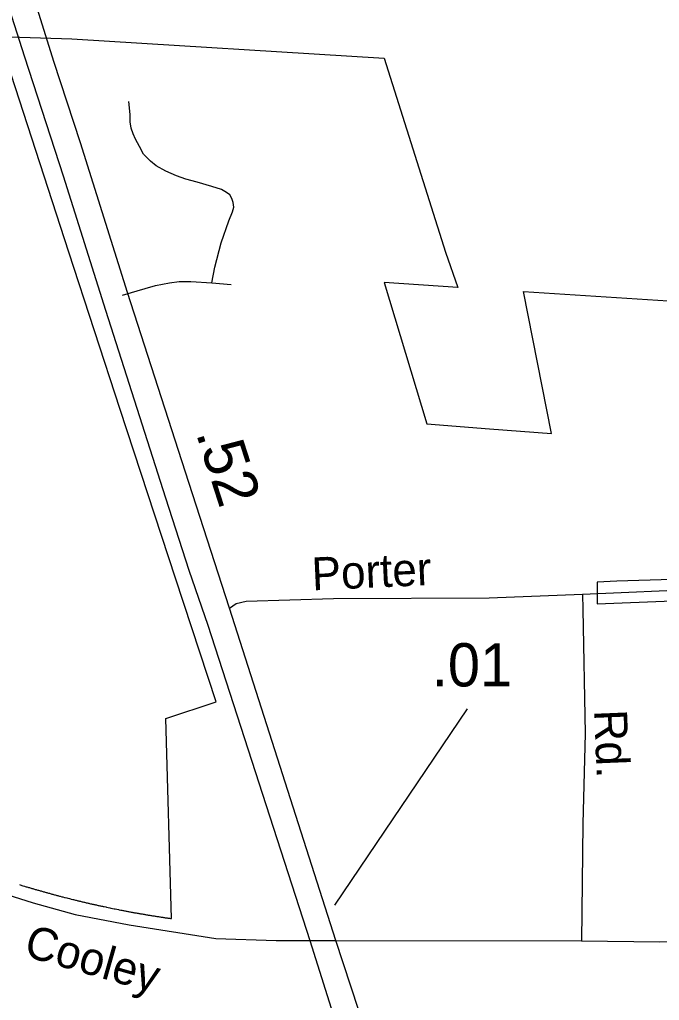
# Model space of a CAD drawing. Extents: x 2220236 to 2384410, y 720751 to 894131.
# Drawn here: x 2346526 to 2348374, y 785418 to 788250 of the extents above; entities that cross this region are included whole.
import ezdxf

# ---------------------------------------------------------------- set-up
doc = ezdxf.new("R2010")
doc.units = 0
doc.layers.add('Default', color=7, linetype='Continuous')

msp = doc.modelspace()

# ---------------------------------------------------------------- linework, layer by layer
at = {"layer": 'Default'}
for p, q in [((2347081.5, 787490.5), (2347136.8, 787485.5)), ((2347436.4, 785693.1), (2347819.4, 786260.1))]:
    msp.add_line(p, q, dxfattribs=at)
for points in [[(2346210.2, 789148.9), (2346300.2, 788891.8), (2346389.8, 788611.3), (2346540.8, 788143.2), (2346651.9, 787799.6), (2346774.7, 787411.2), (2346947.6, 786869.7), (2347015.3, 786660.5), (2347069.4, 786501.8), (2347364.1, 785590.9)], [(2347439.5, 785590.9), (2347132.2, 786550.5), (2347015.3, 786913.2), (2346837.7, 787462.6), (2346701.7, 787894.2), (2346625.4, 788129.9), (2346481.2, 788589.6)], [(2346525.8, 785752.1), (2346528.2, 785751.4), (2346530.5, 785750.7), (2346533, 785749.9), (2346535.2, 785749.2), (2346540.2, 785747.8), (2346542.5, 785747.1), (2346545, 785746.3), (2346547.2, 785745.6), (2346549.8, 785744.9), (2346552, 785744.2), (2346554.5, 785743.5), (2346557, 785742.8), (2346559.2, 785742.1), (2346561.8, 785741.4), (2346564, 785740.6), (2346566.5, 785739.9), (2346569, 785739.2), (2346571.2, 785738.6), (2346573.8, 785737.9), (2346576, 785737.2), (2346578.5, 785736.5), (2346581, 785735.8), (2346583.2, 785735.1), (2346585.8, 785734.4), (2346588, 785733.8), (2346590.5, 785733.1), (2346593, 785732.4), (2346595.2, 785731.7), (2346597.8, 785731.1), (2346600.2, 785730.4), (2346602.5, 785729.7), (2346605, 785729), (2346607.2, 785728.4), (2346609.8, 785727.7), (2346612.2, 785727.1), (2346614.5, 785726.4), (2346617, 785725.8), (2346619.5, 785725.1), (2346621.8, 785724.4), (2346624.2, 785723.8), (2346626.8, 785723.1), (2346629, 785722.5), (2346631.5, 785721.8), (2346634, 785721.2), (2346636.2, 785720.6), (2346638.8, 785719.9), (2346641.2, 785719.2), (2346643.5, 785718.6), (2346648.5, 785717.4), (2346650.8, 785716.8), (2346655.8, 785715.5), (2346658, 785714.9), (2346663, 785713.6), (2346665.2, 785713.1), (2346670.2, 785711.8), (2346672.8, 785711.2), (2346675, 785710.6), (2346680, 785709.4), (2346682.2, 785708.8), (2346684.8, 785708.2), (2346687.2, 785707.6), (2346689.5, 785707), (2346692, 785706.4), (2346694.5, 785705.8), (2346697, 785705.2), (2346699.2, 785704.7), (2346701.8, 785704.1), (2346704.2, 785703.5), (2346706.5, 785702.9), (2346709, 785702.4), (2346711.5, 785701.8), (2346714, 785701.2), (2346716.2, 785700.6), (2346718.8, 785700.1), (2346721.2, 785699.5), (2346723.8, 785698.9), (2346726, 785698.4), (2346728.5, 785697.8), (2346731, 785697.2), (2346733.5, 785696.7), (2346735.8, 785696.1), (2346738.2, 785695.6), (2346740.8, 785695.1), (2346743.2, 785694.5), (2346745.5, 785693.9), (2346748, 785693.4), (2346750.5, 785692.9), (2346753, 785692.4), (2346755.2, 785691.8), (2346757.8, 785691.2), (2346760.2, 785690.8), (2346762.8, 785690.2), (2346765.2, 785689.7), (2346767.5, 785689.2), (2346770, 785688.6), (2346775, 785687.6), (2346777.2, 785687.1), (2346782.2, 785686.1), (2346787.2, 785685.1), (2346789.5, 785684.6), (2346794.5, 785683.6), (2346799.5, 785682.6), (2346801.8, 785682.1), (2346806.8, 785681.1), (2346811.8, 785680.1), (2346814, 785679.6), (2346819, 785678.6), (2346821.5, 785678.2), (2346824, 785677.7), (2346826.2, 785677.2), (2346828.8, 785676.8), (2346831.2, 785676.2), (2346833.8, 785675.8), (2346836.2, 785675.4), (2346838.8, 785674.9), (2346841, 785674.4), (2346843.5, 785673.9), (2346846, 785673.5), (2346848.5, 785673.1), (2346851, 785672.6), (2346853.5, 785672.1), (2346855.8, 785671.7), (2346858.2, 785671.2), (2346860.8, 785670.8), (2346863.2, 785670.4), (2346865.8, 785669.9), (2346868.2, 785669.5), (2346870.5, 785669.1), (2346873, 785668.6), (2346875.5, 785668.2), (2346878, 785667.8), (2346880.5, 785667.4), (2346883, 785666.9), (2346885.5, 785666.5), (2346887.8, 785666.1), (2346890.2, 785665.7), (2346892.8, 785665.2), (2346895.2, 785664.9), (2346897.8, 785664.4), (2346900.2, 785664), (2346902.8, 785663.6), (2346905, 785663.2), (2346907.5, 785662.8), (2346910, 785662.4), (2346912.5, 785662), (2346915, 785661.6), (2346917.5, 785661.2), (2346920, 785660.8), (2346922.2, 785660.4), (2346924.8, 785660.1), (2346927.2, 785659.7), (2346929.8, 785659.3), (2346932.2, 785658.9), (2346934.8, 785658.6), (2346937.2, 785658.2), (2346939.8, 785657.8), (2346942.2, 785657.4), (2346944.5, 785657.1), (2346947, 785656.7), (2346949.5, 785656.3), (2346952, 785655.9), (2346954.5, 785655.6), (2346957, 785655.2), (2346959.5, 785654.9), (2346962, 785654.5), (2346964.5, 785654.2), (2346948.5, 786231.7), (2347093.8, 786280.1), (2346976.8, 786636.9), (2346817, 787124.6), (2346668.2, 787578.6), (2346465.5, 788201.5), (2346677, 788194.9), (2347579.2, 788138.8), (2347756, 787579), (2347792, 787476.8), (2347579.2, 787490.9), (2347702.8, 787082.7), (2347883.8, 787069), (2348062, 787055.6), (2347982, 787465.1), (2348399.8, 787438.7)], [(2346525.8, 785752.1), (2346528.2, 785751.4), (2346530.5, 785750.7), (2346533, 785749.9), (2346535.2, 785749.2), (2346540.2, 785747.8), (2346542.5, 785747.1), (2346545, 785746.3), (2346547.2, 785745.6), (2346549.8, 785744.9), (2346552, 785744.2), (2346554.5, 785743.5), (2346557, 785742.8), (2346559.2, 785742.1), (2346561.8, 785741.4), (2346564, 785740.6), (2346566.5, 785739.9), (2346569, 785739.2), (2346571.2, 785738.6), (2346573.8, 785737.9), (2346576, 785737.2), (2346578.5, 785736.5), (2346581, 785735.8), (2346583.2, 785735.1), (2346585.8, 785734.4), (2346588, 785733.8), (2346590.5, 785733.1), (2346593, 785732.4), (2346595.2, 785731.7), (2346597.8, 785731.1), (2346600.2, 785730.4), (2346602.5, 785729.7), (2346605, 785729), (2346607.2, 785728.4), (2346609.8, 785727.7), (2346612.2, 785727.1), (2346614.5, 785726.4), (2346617, 785725.8), (2346619.5, 785725.1), (2346621.8, 785724.4), (2346624.2, 785723.8), (2346626.8, 785723.1), (2346629, 785722.5), (2346631.5, 785721.8), (2346634, 785721.2), (2346636.2, 785720.6), (2346638.8, 785719.9), (2346641.2, 785719.2), (2346643.5, 785718.6), (2346648.5, 785717.4), (2346650.8, 785716.8), (2346655.8, 785715.5), (2346658, 785714.9), (2346663, 785713.6), (2346665.2, 785713.1), (2346670.2, 785711.8), (2346672.8, 785711.2), (2346675, 785710.6), (2346680, 785709.4), (2346682.2, 785708.8), (2346684.8, 785708.2), (2346687.2, 785707.6), (2346689.5, 785707), (2346692, 785706.4), (2346694.5, 785705.8), (2346697, 785705.2), (2346699.2, 785704.7), (2346701.8, 785704.1), (2346704.2, 785703.5), (2346706.5, 785702.9), (2346709, 785702.4), (2346711.5, 785701.8), (2346714, 785701.2), (2346716.2, 785700.6), (2346718.8, 785700.1), (2346721.2, 785699.5), (2346723.8, 785698.9), (2346726, 785698.4), (2346728.5, 785697.8), (2346731, 785697.2), (2346733.5, 785696.7), (2346735.8, 785696.1), (2346738.2, 785695.6), (2346740.8, 785695.1), (2346743.2, 785694.5), (2346745.5, 785693.9), (2346748, 785693.4), (2346750.5, 785692.9), (2346753, 785692.4), (2346755.2, 785691.8), (2346757.8, 785691.2), (2346760.2, 785690.8), (2346762.8, 785690.2), (2346765.2, 785689.7), (2346767.5, 785689.2), (2346770, 785688.6), (2346775, 785687.6), (2346777.2, 785687.1), (2346782.2, 785686.1), (2346787.2, 785685.1), (2346789.5, 785684.6), (2346794.5, 785683.6), (2346799.5, 785682.6), (2346801.8, 785682.1), (2346806.8, 785681.1), (2346811.8, 785680.1), (2346814, 785679.6), (2346819, 785678.6), (2346821.5, 785678.2), (2346824, 785677.7), (2346826.2, 785677.2), (2346828.8, 785676.8), (2346831.2, 785676.2), (2346833.8, 785675.8), (2346836.2, 785675.4), (2346838.8, 785674.9), (2346841, 785674.4), (2346843.5, 785673.9), (2346846, 785673.5), (2346848.5, 785673.1), (2346851, 785672.6), (2346853.5, 785672.1), (2346855.8, 785671.7), (2346858.2, 785671.2), (2346860.8, 785670.8), (2346863.2, 785670.4), (2346865.8, 785669.9), (2346868.2, 785669.5), (2346870.5, 785669.1), (2346873, 785668.6), (2346875.5, 785668.2), (2346878, 785667.8), (2346880.5, 785667.4), (2346883, 785666.9), (2346885.5, 785666.5), (2346887.8, 785666.1), (2346890.2, 785665.7), (2346892.8, 785665.2), (2346895.2, 785664.9), (2346897.8, 785664.4), (2346900.2, 785664), (2346902.8, 785663.6), (2346905, 785663.2), (2346907.5, 785662.8), (2346910, 785662.4), (2346912.5, 785662), (2346915, 785661.6), (2346917.5, 785661.2), (2346920, 785660.8), (2346922.2, 785660.4), (2346924.8, 785660.1), (2346927.2, 785659.7), (2346929.8, 785659.3), (2346932.2, 785658.9), (2346934.8, 785658.6), (2346937.2, 785658.2), (2346939.8, 785657.8), (2346942.2, 785657.4), (2346944.5, 785657.1), (2346947, 785656.7), (2346949.5, 785656.3), (2346952, 785655.9), (2346954.5, 785655.6), (2346957, 785655.2), (2346959.5, 785654.9), (2346962, 785654.5), (2346964.5, 785654.2), (2346948.5, 786231.7), (2347093.8, 786280.1), (2346976.8, 786636.9), (2346817, 787124.6), (2346668.2, 787578.6), (2346465.5, 788201.5), (2346677, 788194.9), (2347579.2, 788138.8), (2347756, 787579), (2347792, 787476.8), (2347579.2, 787490.9), (2347702.8, 787082.7), (2347883.8, 787069), (2348062, 787055.6), (2347982, 787465.1), (2348399.8, 787438.7)], [(2347081.5, 787490.5), (2347089.9, 787535.8), (2347108.3, 787606.2), (2347130.1, 787669.8), (2347141.3, 787695), (2347144.6, 787708.4), (2347143.5, 787721.8), (2347139, 787734.1), (2347133.4, 787744.1), (2347123.4, 787750.8), (2347108.9, 787759.8), (2347081, 787768.7), (2347038.6, 787781), (2347006.2, 787789.9), (2346979.4, 787798.9), (2346948.1, 787812.3), (2346920.2, 787827.9), (2346904.6, 787841.3), (2346884.5, 787861.4), (2346872.2, 787883.7), (2346861, 787905), (2346854.3, 787920.6), (2346848.8, 787937.4), (2346845.4, 787955.2), (2346845.4, 787976.5), (2346842.1, 788014.4)], [(2346888.6, 787473.6), (2346919.1, 787482.2), (2346959.3, 787490.5), (2346987.2, 787493.9), (2347021.2, 787493.9), (2347081.5, 787490.5)], [(2346823.5, 787454.9), (2346865.5, 787467.1), (2346888.6, 787473.6)], [(2348151.7, 786590.9), (2348241.3, 786595), (2348417.5, 786602.6), (2348536.9, 786613.9), (2348597.6, 786627.2), (2348663.9, 786657.6), (2348732.1, 786689.8), (2348779.5, 786703.1), (2348866.7, 786712.6), (2348942.5, 786705), (2349039.2, 786706.9), (2349194.6, 786722), (2349380.3, 786760), (2349554.7, 786801.7), (2349666.5, 786837.7)], [(2348411, 786633.2), (2348250.8, 786628.8), (2348194.2, 786625.8), (2348194.2, 786563.4), (2348411.5, 786572)], [(2348411, 786633.2), (2348250.8, 786628.8), (2348194.2, 786625.8), (2348194.2, 786563.4), (2348411.5, 786572)], [(2347132.2, 786550.5), (2347151.6, 786564), (2347180.3, 786571.3), (2347433.2, 786578.4), (2347882.3, 786580.3), (2348151.7, 786590.9), (2348153.4, 786546.5), (2348159.3, 786188.2), (2348152.7, 785927.4), (2348148.9, 785589.9)], [(2347439.5, 785590.9), (2348148.9, 785589.9), (2348375.2, 785586.7), (2348691.9, 785588.9), (2348756.3, 785590.8), (2348812.8, 785598.7), (2348858.9, 785604.4), (2349766.1, 785883.8), (2350125.4, 785993), (2350713.5, 786168.5), (2350938.9, 786219.8), (2351248.7, 786258.7), (2351562, 786262.8)], [(2345718.1, 786009), (2345829.7, 785964.6), (2346004.2, 785900), (2346191.1, 785826.2), (2346325.7, 785779.9), (2346448.4, 785735.8), (2346565.4, 785699.5), (2346686.8, 785666.4), (2346843.1, 785636.2), (2347093.3, 785596.6), (2347267.6, 785591.3), (2347305.3, 785591.3), (2347364.1, 785590.9)], [(2347364.1, 785590.9), (2347464.9, 785273.3), (2347645.7, 784713.9), (2347836.5, 784127.9), (2348002.5, 783605.1), (2348213.2, 782959.4), (2348297.8, 782690.5), (2348488.6, 782104.6), (2348548.3, 781913.7), (2348694.3, 781477.1), (2348833.7, 781035.6), (2348961.4, 780642.2), (2349006.2, 780487.8), (2349051, 780335.1), (2349069.3, 780262.1), (2349099.2, 780077.8), (2349118.4, 779923.7), (2349131, 779784.6)], [(2347364.1, 785590.9), (2347439.5, 785590.9)], [(2349241.6, 779764.7), (2349236, 779845.5), (2349225, 779918.5), (2349206.2, 780010.3), (2349182.1, 780140.9), (2349148.9, 780288.6), (2349077.6, 780519.4), (2349021.2, 780695.3), (2348896.7, 781088.7), (2348770.6, 781480.4), (2348571.5, 782102.9), (2348372.5, 782703.8), (2348282.9, 782989.3), (2348072.1, 783641.6), (2347906.2, 784151.2), (2347723.7, 784730.5), (2347601, 785102.3), (2347504.7, 785391.1), (2347439.5, 785590.9)]]:
    msp.add_lwpolyline(points, dxfattribs=at)

# ---------------------------------------------------------------- texts
for s, height, rotation, p in [('.52', 125, 287.8731, (2347034.8, 787056.4)), ('Porter', 95, 2.6407, (2347371.9, 786601.9)), ('.01', 125, 0.0125, (2347716.7, 786324.5)), ('Rd.', 95, 272.3482, (2348185.4, 786256)), ('Cooley', 95, 344.06, (2346534.8, 785547))]:
    msp.add_text(s, height=height, rotation=rotation, dxfattribs=at).set_placement(p)

doc.saveas('drawing.dxf')
